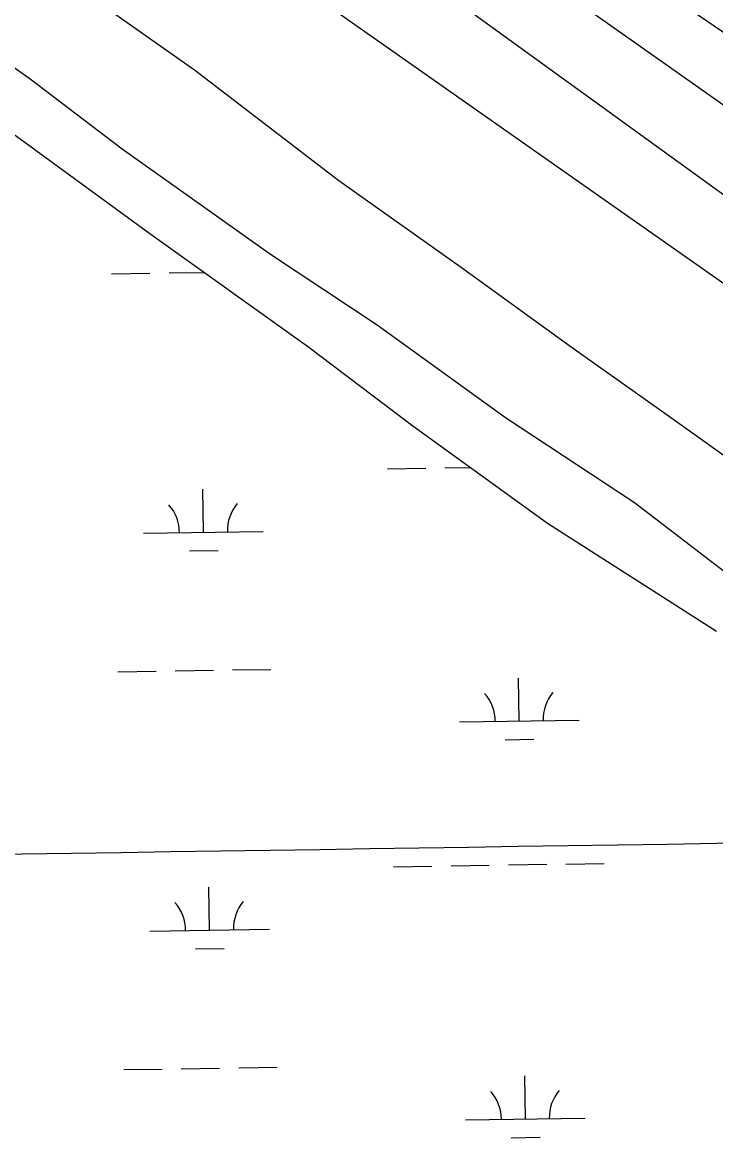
# Model space of a CAD drawing. Extents: x 3823584 to 3861785, y 301729 to 327625.
# Drawn here: x 3839463 to 3840042, y 319217 to 320150 of the extents above; entities that cross this region are included whole.
import ezdxf

# ---------------------------------------------------------------- set-up
doc = ezdxf.new("R2010")
doc.units = 0
for name, color, linetype in [('V-GRID-MAJR', 7, 'Continuous'), ('V-LEVE-TOET', 7, 'Continuous'), ('V-ROAD-CNTR', 7, 'Continuous'), ('V-TOPO-SHOR', 7, 'Continuous'), ('V-WETL-SWMP', 7, 'Continuous')]:
    doc.layers.add(name, color=color, linetype=linetype)

msp = doc.modelspace()

# ---------------------------------------------------------------- linework, layer by layer
at = {"layer": 'V-GRID-MAJR'}
msp.add_spline([(3827642.978, 319275.864), (3832951.406, 319355.783), (3838259.823, 319436.473), (3843568.228, 319517.936), (3848876.6210000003, 319600.17), (3854185.002, 319683.177), (3859493.3710000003, 319766.956), (3859493.372, 319766.956)], degree=3, dxfattribs=at)
at = {"layer": 'V-LEVE-TOET'}
for points in [[(3840087.265, 319760.45), (3840001.562, 319821.577), (3839921.418, 319878.417), (3839828.566, 319945.395), (3839727.39, 320017.423), (3839606.718, 320109.778), (3839532.5270000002, 320161.94), (3839441.69, 320224.206), (3839360.362, 320281.036), (3839273.881, 320340.974), (3839177.469, 320409.496), (3839068.3170000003, 320491.703), (3838977.0500000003, 320557.907), (3838852.063, 320647.855), (3838777.557, 320691.342), (3838705.018, 320735.241), (3838652.489, 320756.798)], [(3838613.323, 320683.09500000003), (3838686.625, 320641.963), (3838763.1920000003, 320588.637), (3838829.426, 320544.288), (3838913.529, 320485.512), (3839013.054, 320421.74700000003), (3839097.563, 320361.79), (3839177.324, 320303.764), (3839269.341, 320241.904), (3839379.22, 320166.407), (3839469.285, 320102.559), (3839546.29, 320044.113), (3839670.079, 319956.12200000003), (3839759.31, 319896.999), (3839866.447, 319819.504), (3839974.318, 319748.324), (3840058.075, 319684.42)]]:
    msp.add_lwpolyline(points, dxfattribs=at)
at = {"layer": 'V-ROAD-CNTR'}
for points in [[(3838676.193608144, 320972.2010302), (3839296.088368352, 320545.2458841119), (3839628.872702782, 320309.8463549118), (3840049.7998609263, 320004.949964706), (3840549.2828619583, 319649.92367475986), (3840866.3282278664, 319427.0671204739), (3840952.9270546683, 319366.601241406)], [(3840964.6750311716, 319291.40339180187), (3840446.921066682, 319651.98867063), (3839584.5477914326, 320257.38645983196), (3839252.111456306, 320498.3529778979), (3838949.074062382, 320708.62955734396), (3838708.6275432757, 320880.458213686)]]:
    msp.add_lwpolyline(points, dxfattribs=at)
at = {"layer": 'V-TOPO-SHOR'}
for points in [[(3840061.984, 320071.142), (3839856.644, 320216.13)], [(3839985.827, 320184.88800000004), (3840132.8680000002, 320084.186)]]:
    msp.add_lwpolyline(points, dxfattribs=at)
at = {"layer": 'V-WETL-SWMP'}
for p, q in [((3839585.3757132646, 319940.3871984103), (3839614.684510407, 319940.83910261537)), ((3839537.3814181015, 319939.64718769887), (3839569.3776148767, 319940.14052817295)), ((3839767.9212541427, 319776.6810465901), (3839799.9174509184, 319777.17438706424)), ((3839815.915549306, 319777.42105730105), (3839837.1987642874, 319777.7492172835)), ((3839614.129913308, 319723.5617553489), (3839613.574903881, 319759.55747256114)), ((3839564.135855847, 319722.79091085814), (3839664.12397077, 319724.33259983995)), ((3839602.3692381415, 319707.9475884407), (3839626.366385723, 319708.31759379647)), ((3839542.5102448, 319607.0117648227), (3839574.506441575, 319607.50510529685)), ((3839590.504539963, 319607.7517755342), (3839622.500736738, 319608.24511600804)), ((3839638.498835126, 319608.4917862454), (3839670.4950319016, 319608.9851267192)), ((3839878.0302563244, 319565.7495414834), (3839877.4752468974, 319601.7452586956)), ((3839828.0361988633, 319564.9786969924), (3839928.0243137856, 319566.5203859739)), ((3839866.2695811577, 319550.1353745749), (3839890.266728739, 319550.5053799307)), ((3839917.0329663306, 319446.26565584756), (3839949.029163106, 319446.75899632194)), ((3839773.050080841, 319444.045623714), (3839805.0462776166, 319444.53896418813)), ((3839821.0443760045, 319444.78563442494), (3839853.0405727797, 319445.2789748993)), ((3839869.0386711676, 319445.52564513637), (3839901.034867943, 319446.0189856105)), ((3839619.258740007, 319390.9263324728), (3839618.70373058, 319426.92204968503)), ((3839569.264682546, 319390.15548798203), (3839669.2527974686, 319391.6971769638)), ((3839607.49806484, 319375.31216556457), (3839631.4952124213, 319375.68217092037)), ((3839547.639071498, 319274.3763419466), (3839579.6352682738, 319274.86968242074)), ((3839595.633366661, 319275.116352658), (3839627.6295634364, 319275.60969313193)), ((3839643.627661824, 319275.8563633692), (3839675.6238586, 319276.3497038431)), ((3839883.159083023, 319233.1141186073), (3839882.604073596, 319269.1098358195)), ((3839833.1650255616, 319232.3432741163), (3839933.1531404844, 319233.8849630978)), ((3839871.398407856, 319217.49995169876), (3839895.395555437, 319217.8699570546))]:
    msp.add_line(p, q, dxfattribs=at)
msp.add_lwpolyline([(3838400.646, 320741.521), (3838513.398, 320686.715), (3838575.294, 320656.71), (3838619.037, 320632.344), (3838716.8680000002, 320575.663), (3838817.441, 320504.879), (3838920.079, 320437.253), (3839016.429, 320370.617), (3839125.4020000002, 320296.76900000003), (3839230.745, 320219.226), (3839361.884, 320124.123), (3839464.055, 320050.214), (3839569.393, 319973.194), (3839701.046, 319879.142), (3839789.025, 319812.431), (3839901.7260000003, 319731.291), (3840042.764, 319640.98600000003)], dxfattribs=at)
for centre, radius, start, end in [((3839558.8862228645, 319723.1848277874), 35.24628790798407, 0.11153774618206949, 41.655196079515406), ((3839669.3589637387, 319724.8881763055), 35.24628790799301, 140.11153456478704, 181.65519289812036), ((3839822.78656588, 319565.3726139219), 35.24628790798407, 0.11153774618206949, 41.655196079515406), ((3839933.259306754, 319567.07596244), 35.24628790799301, 140.11153456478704, 181.65519289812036), ((3839564.0150495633, 319390.5494049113), 35.24628790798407, 0.11153774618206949, 41.655196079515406), ((3839674.487790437, 319392.2527534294), 35.24628790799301, 140.11153456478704, 181.65519289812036), ((3839827.9153925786, 319232.7371910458), 35.24628790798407, 0.11153774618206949, 41.655196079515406), ((3839938.3881334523, 319234.4405395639), 35.24628790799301, 140.11153456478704, 181.65519289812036)]:
    msp.add_arc(centre, radius, start, end, dxfattribs=at)

doc.saveas('drawing.dxf')
